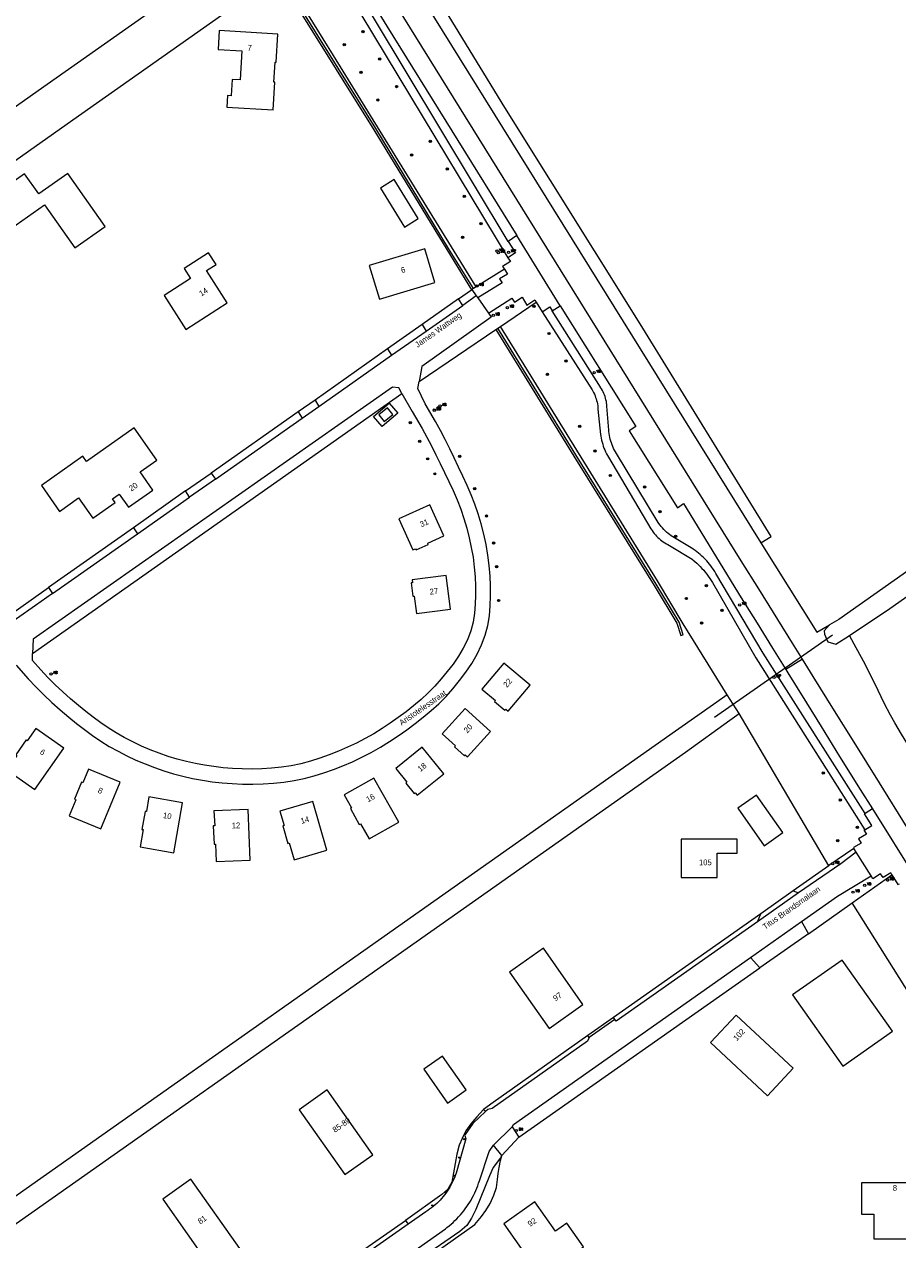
# Model space of a CAD drawing. Header units: metres. Extents: x 138165 to 154469, y 480134 to 494189.
# Tile 459 of 656: x 149844 to 150034, y 485310 to 485575. Entities that reach past the tile are written whole.
import ezdxf

# ---------------------------------------------------------------- set-up
doc = ezdxf.new("R2010")
doc.units = ezdxf.units.M
doc.header["$LTSCALE"] = 0.001
doc.header["$MEASUREMENT"] = 0
for name, color, linetype, lineweight in [('TOP-L-duiker', 7, 'Continuous', 0), ('TOP-L-terrein schutting raster hek leuning', 7, 'Continuous', 0), ('TOP-L-topo objecten punt', 7, 'Continuous', 0), ('TOP-L-topo objecten vlak', 7, 'Continuous', 0), ('TOP-T-topo huisnummering naamgeving', 7, 'Continuous', 0)]:
    doc.layers.add(name, color=color, linetype=linetype, lineweight=lineweight)
doc.styles.add('Style-INTL_ISO', font='INTL_ISO.shx')
doc.styles.add('Style-STANDARD', font='STANDARD.shx')

# ---------------------------------------------------------------- blocks, each defined once
blk = doc.blocks.new('24')
at = {"layer": 'TOP-L-topo objecten punt', "color": 7, "linetype": 'Continuous', "lineweight": 0}
for radius in [0.025, 0.0182, 0.0115, 0.005]:
    blk.add_circle((0, 0), radius, dxfattribs=at)
blk = doc.blocks.new('73')
at = {"layer": 'TOP-L-topo objecten punt', "color": 7, "linetype": 'Continuous', "lineweight": 0}
blk.add_circle((0, 0), 0.025, dxfattribs=at)
at = {"layer": 'TOP-L-topo objecten punt', "color": 7, "linetype": 'Continuous', "lineweight": 0, "style": 'Style-STANDARD'}
blk.add_text('WP', height=0.06, dxfattribs=at).set_placement((0.0483, 0))
blk = doc.blocks.new('72')
at = {"layer": 'TOP-L-topo objecten punt', "color": 7, "linetype": 'Continuous', "lineweight": 0}
blk.add_circle((0, 0), 0.025, dxfattribs=at)
at = {"layer": 'TOP-L-topo objecten punt', "color": 7, "linetype": 'Continuous', "lineweight": 0, "style": 'Style-STANDARD'}
blk.add_text('BK', height=0.06, dxfattribs=at).set_placement((0.0483, 0))
blk = doc.blocks.new('10')
at = {"layer": 'TOP-L-topo objecten punt', "linetype": 'Continuous', "lineweight": 0}
blk.add_circle((0, 0), 0.0125, dxfattribs=at)
blk = doc.blocks.new('14')
at = {"layer": 'TOP-L-topo objecten punt', "color": 7, "linetype": 'Continuous', "lineweight": 0}
blk.add_circle((0, 0), 0.025, dxfattribs=at)
at = {"layer": 'TOP-L-topo objecten punt', "color": 7, "linetype": 'Continuous', "lineweight": 0, "style": 'Style-STANDARD'}
blk.add_text('VB', height=0.06, dxfattribs=at).set_placement((0.0483, 0))
blk = doc.blocks.new('175')
at = {"layer": 'TOP-L-topo objecten punt', "color": 7, "linetype": 'Continuous', "lineweight": 0}
blk.add_circle((0, 0), 0.025, dxfattribs=at)
at = {"layer": 'TOP-L-topo objecten punt', "color": 7, "linetype": 'Continuous', "lineweight": 0, "style": 'Style-STANDARD'}
blk.add_text('SB', height=0.06, dxfattribs=at).set_placement((0.0483, 0))
blk = doc.blocks.new('11')
at = {"layer": 'TOP-L-topo objecten punt', "color": 7, "linetype": 'Continuous', "lineweight": 0}
blk.add_circle((0, 0), 0.025, dxfattribs=at)
at = {"layer": 'TOP-L-topo objecten punt', "color": 7, "linetype": 'Continuous', "lineweight": 0, "style": 'Style-STANDARD'}
blk.add_text('AB', height=0.06, dxfattribs=at).set_placement((0.0483, 0))

msp = doc.modelspace()

# ---------------------------------------------------------------- linework, layer by layer
at = {"layer": 'TOP-L-duiker', "flags": 128}
msp.add_lwpolyline([(150019.9, 485441.41), (149994.14, 485423.46)], dxfattribs=at)
at = {"layer": 'TOP-L-terrein schutting raster hek leuning', "flags": 128}
msp.add_lwpolyline([(149947.7, 485327.77), (149945.93, 485325.33), (149945.09, 485323.52), (149942.15, 485316.17), (149941.21, 485314.32), (149940.19, 485312.72), (149938.65, 485311.43), (149922.5, 485300.3), (149923.39, 485299.09)], dxfattribs=at)
at = {"layer": 'TOP-L-topo objecten vlak', "flags": 128}
for points in [[(150663.66, 485892.31), (150661.11, 485896.28), (150656.43, 485892.75), (150394.62, 485708.11), (150021.24, 485444.8), (150019.19, 485443.63)], [(150023.55, 485441.35), (150032.34, 485447.23), (150594.42, 485843.41), (150656.88, 485887.75), (150663.66, 485892.31)], [(150013.3, 485436.17), (150011.14, 485439.66), (150003.8, 485451.48), (149999.99, 485457.63), (149926.46, 485576.02), (149845.08, 485709.88), (149843.44, 485713.79), (149833.12, 485731.48), (149830.9, 485733.39), (149771.69, 485832.13), (149767.06, 485839.65), (149763.4, 485847.41), (149762.69, 485850.43), (149762.64, 485854), (149762.94, 485856.09), (149763.52, 485857.48), (149764.66, 485859.79)], [(149799.11, 485802.68), (149796.66, 485801.54), (149802.58, 485791.63), (149809.94, 485779.31), (149817.61, 485766.5), (149826.77, 485751.23), (149835.08, 485737.39), (149845.85, 485719.5), (149854.03, 485705.93), (149860.63, 485695.02), (149868.37, 485682.21), (149876.95, 485668.05), (149888.64, 485648.79), (149895.67, 485637.23), (149902.44, 485626.12), (149912.05, 485610.36), (149921.41, 485595.04), (149931.11, 485579.19), (150004.22, 485461.5)], [(150004.22, 485461.5), (150006.49, 485462.94), (149977.92, 485509.3), (149948.45, 485556.4), (149926.91, 485591.64), (149905.48, 485626.19), (149880.18, 485667.68), (149852.61, 485713.56), (149830.18, 485750.6), (149811.87, 485781.24), (149799.11, 485802.68)], [(149893.99, 485593.36), (149873.7, 485579.06), (149846.73, 485560.05), (149825.48, 485545.07), (149812.68, 485536.05), (149811.85, 485535.69), (149810.8, 485535.39), (149808.92, 485535.91), (149807.8, 485536.91), (149791.12, 485560.76), (149790.01, 485562.35)], [(149909.2, 485589.85), (149949.09, 485523.67)], [(149949.2, 485527.24), (149912.49, 485588.35)], [(149913.63, 485588.97), (149922.75, 485574.16), (149951.07, 485528.49)], [(149790.01, 485562.35), (149782.23, 485556.9), (149804.96, 485524.38), (149805.99, 485523.38), (149807.42, 485522.56), (149808.92, 485522.41), (149809.9, 485522.63), (149811.31, 485523.46), (149854.28, 485553.75), (149898.97, 485585.24)], [(149898.97, 485585.24), (149903.47, 485577.89), (149919.89, 485551.55), (149935.77, 485525.44), (149941.16, 485516.69)], [(149941.58, 485516.96), (149936.2, 485525.7), (149920.32, 485551.82), (149903.9, 485578.15), (149899.38, 485585.53)], [(149942.18, 485517.33), (149911.08, 485567.76), (149904.36, 485578.65), (149899.9, 485585.9)], [(149897.94, 485555.89), (149898.32, 485561.97), (149898.11, 485561.98), (149898.37, 485566.29), (149898.38, 485566.29), (149898.38, 485566.29), (149898.58, 485566.28), (149898.96, 485572.44), (149886.19, 485573.23), (149885.93, 485569.1), (149891.15, 485568.77), (149890.76, 485562.44), (149890.76, 485562.44), (149890.76, 485562.43), (149889.04, 485562.54), (149888.82, 485559.01), (149888.82, 485559.01), (149888.82, 485559), (149888.02, 485559.05), (149887.86, 485556.51), (149897.94, 485555.89)], [(149828.57, 485531.31), (149833.21, 485524.73), (149848.11, 485535.23), (149854.74, 485525.82), (149861.32, 485530.46), (149853.16, 485542.03), (149846.85, 485537.58), (149843.74, 485541.99), (149828.57, 485531.31)], [(149921.37, 485538.86), (149926.6, 485530.36), (149929.58, 485532.2), (149924.35, 485540.7), (149921.37, 485538.86)], [(149951.07, 485528.49), (149949.2, 485527.24)], [(149960.51, 485513.18), (149951.07, 485528.49)], [(149918.91, 485521.95), (149921.1, 485514.64), (149933.2, 485518.28), (149931.01, 485525.59), (149918.91, 485521.95)], [(149949.2, 485527.24), (149950.78, 485524.74), (149949.09, 485523.67)], [(149878.93, 485508.06), (149887.92, 485513.86), (149883.39, 485520.88), (149885.49, 485522.23), (149883.86, 485524.75), (149878.53, 485521.31), (149879.94, 485519.12), (149874.19, 485515.41), (149878.93, 485508.06)], [(149949.09, 485523.67), (149949.65, 485522.82), (149947.97, 485521.75), (149948.34, 485521.15)], [(149948.34, 485521.15), (149942.18, 485517.33)], [(149948.34, 485521.15), (149949, 485520.12), (149947.31, 485519.04), (149947.85, 485518.23), (149942.53, 485514.9)], [(149938.35, 485514.72), (149941.16, 485516.69)], [(149942.23, 485515.34), (149939.29, 485513.26)], [(149941.16, 485516.69), (149941.25, 485516.75)], [(149941.58, 485516.96), (149941.25, 485516.75)], [(149941.25, 485516.75), (149942.23, 485515.34)], [(149942.18, 485517.33), (149941.58, 485516.96)], [(149942.23, 485515.34), (149942.53, 485514.9)], [(149944.89, 485511.62), (149949.98, 485514.84), (149950.55, 485514.01), (149952.22, 485515.07), (149953.24, 485513.36), (149954.96, 485514.48), (149955.31, 485513.96)], [(149938.35, 485514.72), (149930.4, 485509.11)], [(149931.28, 485507.66), (149939.29, 485513.26)], [(149939.29, 485513.26), (149938.35, 485514.72)], [(149942.53, 485514.9), (149944.89, 485511.62)], [(149947.51, 485508.7), (149955.31, 485513.96)], [(149955.31, 485513.96), (149956.58, 485511.9)], [(149956.58, 485511.9), (149958.22, 485512.99), (149958.77, 485512.1)], [(149958.77, 485512.1), (149960.51, 485513.18)], [(149960.51, 485513.18), (149976.97, 485486.9), (149975.54, 485485.95), (149986.09, 485469.16), (149987.36, 485470.11), (149999.99, 485449.54), (150003.42, 485443.99), (150006.77, 485438.59), (150009.66, 485433.92)], [(149944.89, 485511.62), (149945.47, 485510.7), (149930.35, 485500), (149929.76, 485496.72)], [(149956.58, 485511.9), (149967.47, 485494.87), (149967.62, 485494.61), (149967.8, 485494.28), (149967.96, 485493.94), (149968.11, 485493.6), (149968.24, 485493.24), (149968.36, 485492.89), (149968.46, 485492.52), (149968.55, 485492.16), (149968.62, 485491.79), (149968.68, 485491.41), (149968.72, 485491.04), (149968.74, 485490.66), (149969.31, 485485.15), (149969.36, 485484.79), (149969.44, 485484.34), (149969.53, 485483.91), (149969.64, 485483.47), (149969.77, 485483.04), (149969.91, 485482.61), (149970.06, 485482.19), (149970.23, 485481.78), (149970.42, 485481.36), (149970.62, 485480.96), (149970.83, 485480.57), (149971.06, 485480.18), (149980.29, 485464.6), (149980.34, 485464.52), (149980.55, 485464.19), (149980.77, 485463.88), (149981.01, 485463.57), (149981.26, 485463.28), (149981.52, 485462.99), (149981.79, 485462.72), (149982.08, 485462.45), (149982.37, 485462.2), (149982.68, 485461.96), (149982.99, 485461.73), (149983.32, 485461.52), (149983.65, 485461.32), (149983.99, 485461.14), (149984.33, 485460.97), (149989.27, 485457.96), (149989.44, 485457.82), (149989.86, 485457.47), (149990.27, 485457.1), (149990.66, 485456.72), (149991.05, 485456.34), (149991.42, 485455.94), (149991.79, 485455.53), (149992.14, 485455.11), (149992.47, 485454.67), (149992.8, 485454.23), (149993.11, 485453.78), (149993.41, 485453.33), (149993.69, 485452.86), (150003.16, 485436.47), (150026.89, 485398.95)], [(150026.98, 485402.53), (150004.74, 485437.44), (149994.44, 485454.87), (149994.2, 485455.29), (149993.94, 485455.7), (149993.67, 485456.11), (149993.38, 485456.5), (149993.09, 485456.89), (149992.78, 485457.26), (149992.46, 485457.62), (149992.12, 485457.98), (149991.78, 485458.32), (149991.42, 485458.65), (149991.05, 485458.97), (149990.68, 485459.28), (149990.29, 485459.57), (149989.9, 485459.85), (149989.49, 485460.12), (149989.4, 485460.18), (149985.4, 485462.61), (149985.04, 485462.83), (149984.7, 485463.07), (149984.36, 485463.32), (149984.03, 485463.58), (149983.71, 485463.86), (149983.4, 485464.15), (149983.11, 485464.45), (149982.82, 485464.76), (149982.55, 485465.08), (149982.29, 485465.41), (149982.04, 485465.75), (149981.89, 485465.97), (149972.77, 485480.97), (149972.55, 485481.34), (149972.35, 485481.72), (149972.16, 485482.1), (149971.98, 485482.49), (149971.83, 485482.88), (149971.68, 485483.29), (149971.55, 485483.69), (149971.44, 485484.1), (149971.34, 485484.52), (149971.26, 485484.94), (149971.19, 485485.36), (149971.14, 485485.78), (149971.11, 485486.09), (149970.7, 485491.3), (149970.67, 485491.66), (149970.63, 485492.02), (149970.57, 485492.37), (149970.49, 485492.73), (149970.39, 485493.08), (149970.28, 485493.42), (149970.16, 485493.76), (149970.02, 485494.1), (149969.86, 485494.42), (149969.7, 485494.74), (149969.51, 485495.06), (149969.32, 485495.36), (149969.27, 485495.43), (149958.77, 485512.1)], [(149930.4, 485509.11), (149922.87, 485503.83)], [(149923.77, 485502.41), (149931.28, 485507.66)], [(149929.76, 485496.72), (149946.51, 485508.02)], [(149930.4, 485509.11), (149931.28, 485507.66)], [(149946.51, 485508.02), (149963.49, 485480.45), (149981.03, 485452.25), (149985.97, 485443.99), (149986.83, 485441.31), (149987.31, 485441.46), (149986.43, 485444.2), (149981.45, 485452.51), (149963.92, 485480.71), (149946.92, 485508.3)], [(149946.51, 485508.02), (149946.92, 485508.3)], [(149946.92, 485508.3), (149947.51, 485508.7)], [(149996.94, 485428.42), (149987.31, 485443.87), (149981.73, 485453.23), (149947.51, 485508.7)], [(149922.87, 485503.83), (149907.07, 485492.64)], [(149907.92, 485491.27), (149923.77, 485502.41)], [(149922.87, 485503.83), (149923.77, 485502.41)], [(149841.95, 485434.86), (149844.56, 485431.87), (149846.22, 485430.1), (149847.94, 485428.38), (149849.71, 485426.71), (149851.52, 485425.09), (149853.38, 485423.53), (149855.08, 485422.16), (149856.82, 485420.83), (149858.58, 485419.55), (149860.39, 485418.32), (149862.23, 485417.16), (149864.13, 485416.08), (149866.06, 485415.08), (149868.02, 485414.16), (149870.02, 485413.31), (149872.05, 485412.53), (149874.11, 485411.82), (149876.19, 485411.19), (149878.28, 485410.64), (149880.4, 485410.17), (149882.53, 485409.77), (149884.67, 485409.45), (149886.83, 485409.2), (149888.98, 485409.03), (149891.24, 485408.92), (149893.51, 485408.9), (149895.78, 485408.95), (149898.04, 485409.1), (149900.29, 485409.34), (149902.52, 485409.7), (149904.7, 485410.15), (149906.85, 485410.71), (149908.98, 485411.37), (149911.09, 485412.1), (149913.17, 485412.92), (149915.21, 485413.79), (149917.29, 485414.78), (149919.33, 485415.84), (149921.33, 485416.98), (149923.3, 485418.19), (149925.22, 485419.46), (149927.09, 485420.79), (149928.9, 485422.13), (149930.67, 485423.51), (149932.4, 485424.96), (149934.07, 485426.46), (149935.65, 485428.05), (149937.14, 485429.72), (149938.58, 485431.5), (149939.95, 485433.34), (149941.23, 485435.25), (149942.39, 485437.23), (149943.38, 485439.28), (149944.17, 485441.41), (149944.71, 485443.49), (149945.07, 485445.62), (149945.27, 485447.78), (149945.34, 485449.95), (149945.32, 485452.13), (149945.23, 485454.29), (149945.05, 485456.59), (149944.75, 485458.87), (149944.34, 485461.15), (149943.84, 485463.4), (149943.26, 485465.64), (149942.61, 485467.85), (149941.9, 485469.94), (149941.11, 485472), (149940.24, 485474.03), (149939.32, 485476.04), (149938.38, 485478.04), (149937.42, 485480.03), (149936.44, 485482.03), (149935.44, 485484.02), (149934.4, 485485.99), (149933.33, 485487.95), (149931.11, 485491.81), (149929.47, 485495.15), (149929.76, 485496.72)], [(149925.99, 485494.09), (149928.28, 485490.15), (149930.41, 485486.43), (149931.43, 485484.55), (149932.43, 485482.65), (149933.4, 485480.74), (149934.35, 485478.82), (149935.3, 485476.86), (149936.25, 485474.89), (149937.17, 485472.9), (149938.04, 485470.9), (149938.83, 485468.87), (149939.53, 485466.8), (149940.13, 485464.72), (149940.67, 485462.63), (149941.14, 485460.51), (149941.51, 485458.38), (149941.79, 485456.23), (149941.95, 485454.08), (149942.03, 485452.11), (149942.06, 485450.12), (149942.01, 485448.13), (149941.84, 485446.16), (149941.52, 485444.22), (149941.03, 485442.32), (149940.3, 485440.41), (149939.39, 485438.57), (149938.33, 485436.8), (149937.15, 485435.1), (149935.9, 485433.45), (149934.6, 485431.85), (149933.21, 485430.28), (149931.73, 485428.79), (149930.18, 485427.37), (149928.56, 485426.02), (149926.91, 485424.71), (149925.22, 485423.45), (149923.48, 485422.22), (149921.69, 485421.04), (149919.87, 485419.92), (149918.01, 485418.86), (149916.11, 485417.87), (149914.18, 485416.95), (149912.19, 485416.09), (149910.17, 485415.29), (149908.13, 485414.57), (149906.05, 485413.92), (149903.96, 485413.38), (149901.84, 485412.93), (149899.73, 485412.61), (149897.61, 485412.38), (149895.48, 485412.25), (149893.34, 485412.2), (149891.21, 485412.23), (149889.08, 485412.34), (149887.05, 485412.5), (149885.03, 485412.73), (149883.01, 485413.03), (149881.01, 485413.41), (149879.03, 485413.85), (149877.06, 485414.37), (149875.07, 485414.97), (149873.09, 485415.65), (149871.14, 485416.4), (149869.22, 485417.22), (149867.33, 485418.12), (149865.48, 485419.08), (149863.73, 485420.09), (149862.02, 485421.18), (149860.35, 485422.32), (149858.72, 485423.52), (149857.11, 485424.76), (149855.54, 485426.03), (149853.8, 485427.5), (149852.11, 485429.01), (149850.45, 485430.58), (149848.85, 485432.18), (149847.29, 485433.84), (149845.46, 485435.84), (149845.5, 485437.39)], [(149925.99, 485494.09), (149925.31, 485495.29), (149923.95, 485495.49), (149845.62, 485440.55), (149845.5, 485437.39)], [(149845.5, 485437.39), (149925.99, 485494.09)], [(149907.07, 485492.64), (149903.37, 485490.06)], [(149904.28, 485488.71), (149907.92, 485491.27)], [(149907.07, 485492.64), (149907.92, 485491.27)], [(149925.09, 485489.82), (149921.71, 485486.91), (149919.84, 485489.09), (149923.21, 485492), (149925.09, 485489.82)], [(149903.37, 485490.06), (149884.45, 485476.74)], [(149885.36, 485475.41), (149904.28, 485488.71)], [(149903.37, 485490.06), (149904.28, 485488.71)], [(149922.14, 485487.95), (149924.03, 485489.49), (149922.84, 485490.95), (149920.95, 485489.41), (149922.14, 485487.95)], [(149847.42, 485474.04), (149851.41, 485468.39), (149855.54, 485471.3), (149858.65, 485466.9), (149863.52, 485470.33), (149862.96, 485471.12), (149864.41, 485472.14), (149866.42, 485469.28), (149871.72, 485473.01), (149868.93, 485476.97), (149872.62, 485479.57), (149867.68, 485486.57), (149857.25, 485479.22), (149856.43, 485480.39), (149847.42, 485474.04)], [(149878.87, 485472.85), (149884.45, 485476.74)], [(149885.36, 485475.41), (149879.74, 485471.49)], [(149884.45, 485476.74), (149885.36, 485475.41)], [(149878.87, 485472.85), (149867.47, 485464.77)], [(149879.74, 485471.49), (149878.87, 485472.85)], [(149868.38, 485463.49), (149879.74, 485471.49)], [(149925.34, 485466.77), (149928.38, 485459.98), (149928.97, 485460.25), (149929.09, 485459.97), (149931.77, 485461.17), (149931.65, 485461.44), (149935.17, 485463.02), (149932.13, 485469.81), (149925.34, 485466.77)], [(149867.47, 485464.77), (149848.96, 485451.76)], [(149867.47, 485464.77), (149868.38, 485463.49)], [(149849.87, 485450.49), (149868.38, 485463.49)], [(150004.22, 485461.5), (150016.47, 485442.07), (150019.19, 485443.63)], [(149935.64, 485454.42), (149928.26, 485453.48), (149928.34, 485452.84), (149928.04, 485452.8), (149928.41, 485449.89), (149928.71, 485449.93), (149929.19, 485446.1), (149936.57, 485447.04), (149935.64, 485454.42)], [(149820.35, 485431.54), (149845.23, 485449.08), (149848.96, 485451.76)], [(149848.96, 485451.76), (149849.87, 485450.49)], [(149849.87, 485450.49), (149846.11, 485447.85), (149821.23, 485430.42)], [(150019.19, 485443.63), (150018.06, 485442.36), (150018.12, 485441.59), (150018.83, 485439.97), (150020.62, 485439.44), (150023.55, 485441.35)], [(150039.71, 485412.04), (150034.88, 485419.83), (150033.48, 485422.26), (150032.54, 485423.97), (150031.14, 485426.58), (150029.85, 485429.35), (150028.16, 485432.78), (150026.61, 485435.75), (150024.59, 485439.4), (150023.55, 485441.35)], [(150013.3, 485436.17), (150009.66, 485433.92)], [(150036.15, 485399.5), (150030.1, 485409.2), (150024.58, 485418.04), (150020.32, 485424.89), (150015.65, 485432.4), (150013.3, 485436.17)], [(149948.26, 485435.31), (149943.46, 485429.62), (149946.41, 485427.14), (149946.22, 485426.91), (149948.46, 485425.02), (149948.65, 485425.25), (149949.15, 485424.83), (149953.95, 485430.51), (149948.26, 485435.31)], [(150009.66, 485433.92), (150010.14, 485433.15), (150014.19, 485426.61), (150017.36, 485421.5), (150021.42, 485414.97), (150025.9, 485407.78), (150028.56, 485403.56)], [(149996.94, 485428.42), (149994.65, 485426.81), (149985.68, 485420.48), (149776.14, 485272.8)], [(149999.49, 485424.33), (149996.94, 485428.42)], [(149939.81, 485425.39), (149934.8, 485419.89), (149937.66, 485417.29), (149937.46, 485417.07), (149939.62, 485415.09), (149939.83, 485415.32), (149940.3, 485414.88), (149945.32, 485420.38), (149939.81, 485425.39)], [(149778.74, 485268.7), (149987.83, 485415.86), (149997.5, 485422.88), (149999.49, 485424.33)], [(150019.06, 485391.13), (149999.49, 485424.33)], [(149844.36, 485418.39), (149844.11, 485418.56), (149841.83, 485415.3), (149842.07, 485415.13), (149839.88, 485412.01), (149845.98, 485407.74), (149852.31, 485416.78), (149846.22, 485421.05), (149844.36, 485418.39)], [(149930.45, 485417), (149924.66, 485412.33), (149927.08, 485409.32), (149926.85, 485409.14), (149928.68, 485406.85), (149928.92, 485407.04), (149929.32, 485406.53), (149935.12, 485411.2), (149930.45, 485417)], [(149856.47, 485409.21), (149856.19, 485409.33), (149854.67, 485405.65), (149854.95, 485405.53), (149853.5, 485402.01), (149860.37, 485399.17), (149864.59, 485409.37), (149857.71, 485412.21), (149856.47, 485409.21)], [(149915.03, 485403.77), (149914.77, 485403.62), (149916.71, 485400.15), (149916.97, 485400.3), (149918.84, 485396.97), (149925.33, 485400.61), (149919.92, 485410.24), (149913.43, 485406.6), (149915.03, 485403.77)], [(149999.21, 485403.67), (150004.97, 485395.49), (150009.06, 485398.37), (150003.3, 485406.55), (149999.21, 485403.67)], [(149870.31, 485402.93), (149870.02, 485402.98), (149869.33, 485399.06), (149869.63, 485399.01), (149868.97, 485395.26), (149876.3, 485393.98), (149878.2, 485404.85), (149870.87, 485406.13), (149870.31, 485402.93)], [(149900.35, 485399.91), (149900.06, 485399.82), (149901.18, 485396.01), (149901.47, 485396.09), (149902.55, 485392.44), (149909.68, 485394.54), (149906.56, 485405.13), (149899.43, 485403.03), (149900.35, 485399.91)], [(149885.2, 485399.83), (149884.89, 485399.82), (149885.07, 485395.84), (149885.37, 485395.86), (149885.54, 485392.05), (149892.97, 485392.37), (149892.49, 485403.4), (149885.05, 485403.08), (149885.2, 485399.83)], [(150026.89, 485398.95), (150028.43, 485399.91), (150026.86, 485402.42), (150026.98, 485402.53)], [(150028.56, 485403.56), (150026.98, 485402.53)], [(150028.56, 485403.56), (150038.1, 485388.27)], [(150026.89, 485398.95), (150026.73, 485398.85), (150027.27, 485398), (150025.56, 485396.96), (150026.11, 485396.08), (150024.43, 485395.12), (150024.51, 485394.92)], [(149986.89, 485388.59), (149994.75, 485388.59), (149994.75, 485393.88), (149999.09, 485393.88), (149999.09, 485396.94), (149986.89, 485396.94), (149986.89, 485388.59)], [(150025.01, 485394.1), (150021.7, 485391.56), (150012.47, 485385.25)], [(150024.51, 485394.92), (150019.09, 485391.15), (150019.06, 485391.13)], [(150025.01, 485394.1), (150024.51, 485394.92)], [(150028.27, 485388.91), (150025.01, 485394.1)], [(150019.06, 485391.13), (150011.32, 485385.63)], [(150013.14, 485378.99), (150020.99, 485384.51), (150028.27, 485388.91)], [(150024.15, 485383.05), (150032.83, 485389.18)], [(150032.83, 485389.18), (150032.55, 485389.61), (150030.91, 485388.54), (150030.36, 485389.35), (150028.65, 485388.31), (150028.27, 485388.91)], [(150032.83, 485389.18), (150034.12, 485387.04), (150034.44, 485387.22)], [(150012.47, 485385.25), (150003.52, 485378.89)], [(150011.32, 485385.63), (150004.23, 485380.63)], [(150011.32, 485385.63), (150012.47, 485385.25)], [(150014.62, 485376.32), (150024.15, 485383.05)], [(150067.27, 485314.6), (150024.15, 485383.05)], [(150004.23, 485380.63), (149972.14, 485358.02)], [(150003.52, 485378.89), (150004.23, 485380.63)], [(150003.52, 485378.89), (149972.73, 485357.25), (149972.44, 485357.6)], [(150001.98, 485371.1), (150013.14, 485378.99)], [(150013.14, 485378.99), (150014.62, 485376.32)], [(150014.62, 485376.32), (150004.06, 485368.9)], [(149949.48, 485367.95), (149958.12, 485355.68), (149965.48, 485360.87), (149956.84, 485373.13), (149949.48, 485367.95)], [(149950.01, 485334.2), (149950.36, 485334.75), (150001.98, 485371.1)], [(150004.06, 485368.9), (150001.98, 485371.1)], [(150022.12, 485347.45), (150032.91, 485355.05), (150021.97, 485370.58), (150011.18, 485362.98), (150022.12, 485347.45)], [(149951.51, 485331.95), (150004.06, 485368.9)], [(149972.14, 485358.02), (149966.55, 485354.09)], [(149972.44, 485357.6), (149966.83, 485353.66)], [(149972.44, 485357.6), (149972.14, 485358.02)], [(150005.72, 485340.99), (150011.31, 485346.99), (149998.87, 485358.57), (149993.28, 485352.57), (150005.72, 485340.99)], [(149966.55, 485354.09), (149945.89, 485339.54), (149943.83, 485337.98)], [(149966.83, 485353.66), (149966.43, 485352.9), (149945.7, 485338.18), (149944.75, 485337.99), (149944.21, 485337.56)], [(149966.83, 485353.66), (149966.55, 485354.09)], [(149930.77, 485346.75), (149935.96, 485339.39), (149940.05, 485342.27), (149934.86, 485349.63), (149930.77, 485346.75)], [(149913.56, 485323.79), (149919.69, 485328.11), (149909.72, 485342.25), (149903.59, 485337.93), (149913.56, 485323.79)], [(149943.83, 485337.98), (149942.33, 485336.41), (149941.06, 485334.83), (149939.93, 485333.33), (149939.63, 485332.76), (149939.11, 485331.68), (149938.51, 485330.25), (149937.96, 485328.23), (149936.86, 485322.15), (149936.03, 485320.65), (149934.71, 485319.43), (149926.77, 485313.82)], [(149944.21, 485337.56), (149941.46, 485334.92), (149939.8, 485332.51), (149939.69, 485332.32), (149939.95, 485331.6), (149937.83, 485324.12), (149937.7, 485323.75), (149937.53, 485323.28), (149937.34, 485322.82), (149937.13, 485322.36), (149936.91, 485321.91), (149936.68, 485321.47), (149936.43, 485321.03), (149936.17, 485320.61), (149935.89, 485320.19), (149935.6, 485319.78), (149935.3, 485319.38), (149934.99, 485318.99), (149934.66, 485318.61), (149934.32, 485318.24), (149933.97, 485317.88), (149933.61, 485317.53), (149933.24, 485317.2), (149932.86, 485316.88), (149932.46, 485316.56), (149932.06, 485316.27), (149931.65, 485315.98), (149931.23, 485315.71), (149927.34, 485313.02)], [(149943.83, 485337.98), (149944.21, 485337.56)], [(149946.01, 485330.2), (149950.01, 485334.2)], [(149950.01, 485334.2), (149951.51, 485331.95)], [(149919.1, 485300.43), (149935.51, 485312.01), (149935.83, 485312.26), (149936.28, 485312.61), (149936.72, 485312.98), (149937.15, 485313.36), (149937.57, 485313.76), (149937.97, 485314.16), (149938.37, 485314.58), (149938.75, 485315), (149939.12, 485315.44), (149939.48, 485315.89), (149939.83, 485316.34), (149940.16, 485316.81), (149940.48, 485317.29), (149940.78, 485317.77), (149941.08, 485318.26), (149941.36, 485318.77), (149941.62, 485319.27), (149941.87, 485319.79), (149942.11, 485320.31), (149942.33, 485320.84), (149942.54, 485321.37), (149942.73, 485321.91), (149942.9, 485322.46), (149945.04, 485328.87), (149946.01, 485330.2)], [(149947.82, 485327.93), (149946.01, 485330.2)], [(149947.82, 485327.93), (149951.51, 485331.95)], [(149919.15, 485296.83), (149923.04, 485299.57), (149940.18, 485311.66), (149941.88, 485312.92), (149943.38, 485314.64), (149944.28, 485315.99), (149945.26, 485317.49), (149946.08, 485319.3), (149946.61, 485321.02), (149946.83, 485322.75), (149947.02, 485324.03), (149947.21, 485325.38), (149947.51, 485326.88), (149947.82, 485327.93)], [(149873.88, 485318.46), (149884.54, 485303.34), (149890.67, 485307.66), (149880.01, 485322.78), (149873.88, 485318.46)], [(150026.17, 485315.19), (150028.87, 485315.19), (150028.87, 485309.82), (150041.33, 485309.81), (150041.33, 485318.53), (150037.01, 485318.53), (150037.01, 485322), (150026.17, 485322.01), (150026.17, 485315.19)], [(149955.42, 485302.84), (149961.88, 485307.39), (149962.8, 485306.08), (149965.58, 485308.04), (149961.93, 485313.23), (149959.48, 485311.5), (149955.02, 485317.84), (149948.23, 485313.07), (149955.42, 485302.84)], [(149917.95, 485307.61), (149926.77, 485313.82)], [(149926.77, 485313.82), (149927.34, 485313.02)], [(149927.34, 485313.02), (149918.58, 485306.81)]]:
    msp.add_lwpolyline(points, dxfattribs=at)

# ---------------------------------------------------------------- block references
at = {"layer": 'TOP-L-topo objecten punt', "xscale": 10, "yscale": 10, "zscale": 10}
for name, p in [('24', (149917.51, 485572.98)), ('24', (149913.43, 485570.12)), ('24', (149921.17, 485566.99)), ('24', (149917.09, 485564.1)), ('24', (149924.84, 485561)), ('24', (149920.76, 485558.07)), ('24', (149932.2, 485549.03)), ('24', (149928.12, 485546.07)), ('24', (149935.9, 485543.05)), ('24', (149939.59, 485537.07)), ('24', (149943.28, 485531.09)), ('24', (149939.23, 485528.14)), ('14', (149946.72, 485525.12)), ('175', (149947.01, 485524.81)), ('73', (149949.28, 485524.88)), ('14', (149942.41, 485517.54)), ('14', (149949, 485512.82)), ('24', (149954.78, 485513.08)), ('14', (149945.91, 485511.11)), ('24', (149958.05, 485507.16)), ('24', (149961.75, 485501.18)), ('14', (149967.92, 485498.64)), ('24', (149957.74, 485498.26)), ('11', (149934.3, 485491.37)), ('175', (149933.05, 485490.47)), ('14', (149933.05, 485490.42)), ('24', (149927.82, 485487.71)), ('24', (149964.76, 485486.92)), ('24', (149929.89, 485483.64)), ('24', (149938.62, 485480.35)), ('24', (149968.08, 485481.56)), ('24', (149931.65, 485479.84)), ('24', (149933.19, 485476.57)), ('24', (149971.41, 485476.2)), ('24', (149941.87, 485473.31)), ('24', (149978.91, 485473.68)), ('24', (149944.45, 485467.4)), ('24', (149982.28, 485468.31)), ('24', (149985.65, 485462.93)), ('24', (149945.98, 485461.47)), ('24', (149946.66, 485456.3)), ('24', (149992.38, 485452.17)), ('24', (149947.1, 485448.95)), ('24', (149988.02, 485449.39)), ('24', (149995.75, 485446.79)), ('14', (149999.66, 485447.98)), ('24', (149991.34, 485444.03)), ('11', (149849.52, 485432.96)), ('73', (150007.09, 485432.19)), ('24', (150017.84, 485411.36)), ('24', (150021.56, 485405.44)), ('24', (150025.29, 485399.51)), ('24', (150021.02, 485396.59)), ('14', (150019.93, 485391.56)), ('14', (150031.89, 485388.02)), ('175', (150031.91, 485388.04)), ('14', (150024.36, 485385.37)), ('14', (150026.88, 485386.86)), ('72', (149950.98, 485333.41)), ('10', (149939.6, 485331.53)), ('10', (149938.5, 485327.5)), ('10', (149937.38, 485323.57)), ('10', (149935.48, 485319.96)), ('10', (149932.64, 485317.08))]:
    msp.add_blockref(name, p, dxfattribs=at)

# ---------------------------------------------------------------- texts
at = {"layer": 'TOP-T-topo huisnummering naamgeving', "style": 'Style-INTL_ISO'}
for s, rotation, p in [('7', 356.5, (149892.33, 485568.85)), ('6', 16.7, (149926, 485520.29)), ('14', 32.9, (149882.3, 485515.2)), ('James Wattweg', 35.2, (149929.41, 485504.02)), ('20', 35.2, (149867.06, 485472.69)), ('31', 24.1, (149930.26, 485464.9)), ('27', 7.2, (149932.14, 485450.22)), ('22', 49.8, (149948.92, 485429.89)), ('Aristotelesstraat', 34.8, (149925.97, 485421.64)), ('20', 47.7, (149940.27, 485419.95)), ('6', 325, (149846.97, 485415.64)), ('18', 38.8, (149930.06, 485411.55)), ('8', 337.5, (149859.62, 485407.1)), ('16', 29.3, (149918.64, 485404.93)), ('10', 350.1, (149873.85, 485401.55)), ('14', 16.4, (149904.13, 485400.24)), ('12', 2.5, (149888.94, 485399.24)), ('Titus Brandsmalaan', 35.2, (150005.2, 485377.16)), ('97', 35.2, (149959.5, 485361.55)), ('102', 47, (149999, 485352.85)), ('85-89', 35.2, (149911.44, 485332.88)), ('81', 35.2, (149882.07, 485312.92)), ('92', 35.1, (149953.97, 485312.37))]:
    msp.add_text(s, height=1.25, rotation=rotation, dxfattribs=at).set_placement(p)
for s, p in [('105', (149990.75, 485391.24)), ('8', (150033.01, 485320.27))]:
    msp.add_text(s, height=1.25, dxfattribs=at).set_placement(p)

doc.saveas('drawing.dxf')
